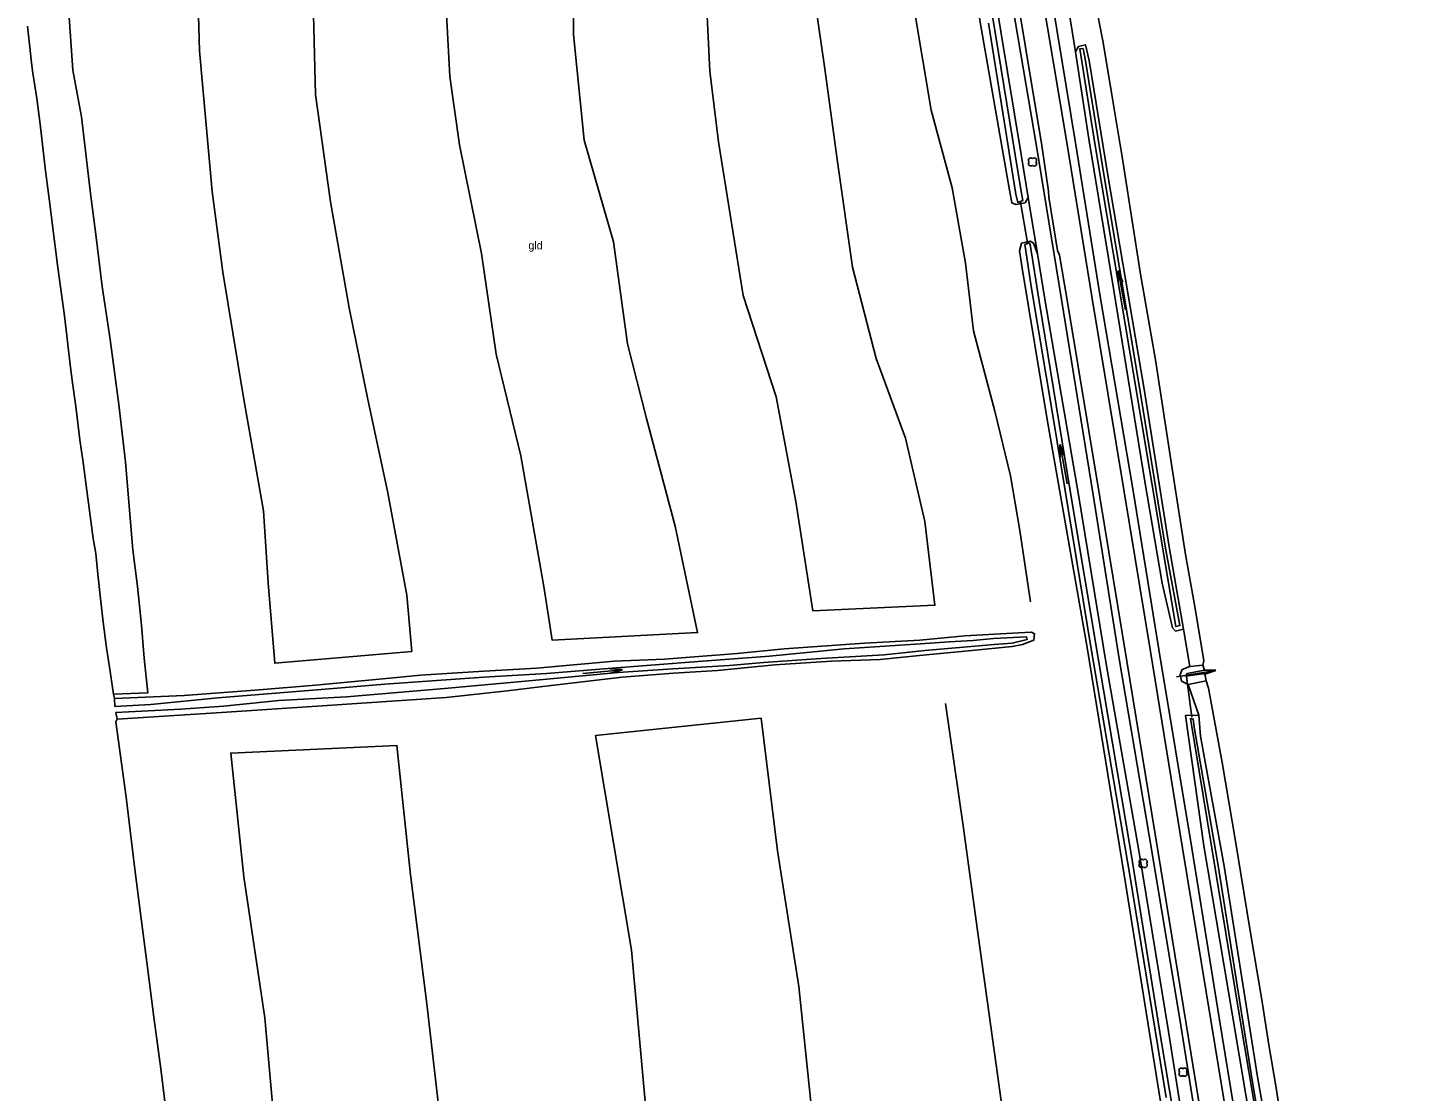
# Model space of a CAD drawing. Extents: x 154825 to 158680, y 370717 to 378075.
# Drawn here: x 157068.7 to 157240.6, y 373923 to 374055.9 of the extents above; entities that cross this region are included whole.
import ezdxf

# ---------------------------------------------------------------- set-up
doc = ezdxf.new("R2010")
doc.units = 0
for name, color, linetype in [('boom', 7, 'Continuous'), ('cultuurscheiding', 7, 'Continuous'), ('duiker lijn', 7, 'Continuous'), ('grasland_productiegrasl(vs)', 7, 'Continuous'), ('greppel - midden sloot', 7, 'Continuous'), ('hoogteverschillijn', 7, 'Continuous'), ('insteek sloot', 7, 'Continuous'), ('kant gesloten verharding', 7, 'Continuous'), ('kant onverhard', 7, 'Continuous'), ('Sloot bodem', 7, 'Continuous'), ('stroomrichting  watergangen', 7, 'Continuous'), ('vlak_Grasland', 7, 'Continuous'), ('vlak_Grazige_vegetatie', 7, 'Continuous')]:
    doc.layers.add(name, color=color, linetype=linetype)

msp = doc.modelspace()

# ---------------------------------------------------------------- linework, layer by layer
at = {"layer": 'boom'}
for centre, start, end in [((157194.06, 374039.29), 45, 225), ((157194.06, 374038.87), 134.7431, 315), ((157194.49, 374039.29), 315, 135), ((157194.49, 374038.87), 225, 45), ((157207.89, 373951.68), 45, 225), ((157207.89, 373951.25), 134.7431, 315), ((157208.31, 373951.68), 315, 135), ((157208.31, 373951.25), 225, 45), ((157212.87, 373925.61), 45, 225), ((157212.87, 373925.19), 134.7431, 315), ((157213.29, 373925.61), 315, 135), ((157213.29, 373925.19), 225, 45)]:
    msp.add_arc(centre, 0.3, start, end, dxfattribs=at)
at = {"layer": 'cultuurscheiding'}
for points in [[(157198.62, 374059.3), (157199.64, 374052.82)], [(157193.73, 374034.63), (157194.89, 374027.59)], [(157213.95, 373976.07), (157213.14, 373980.72)], [(157213.73, 373973.82), (157215.05, 373969.99)]]:
    msp.add_lwpolyline(points, dxfattribs=at)
at = {"layer": 'duiker lijn'}
for points in [[(157193.65, 374028.97), (157192.76, 374034.05)], [(157213.52, 373974.82), (157214.19, 373969.72)]]:
    msp.add_lwpolyline(points, dxfattribs=at)
at = {"layer": 'greppel - midden sloot'}
for points in [[(157188.78, 374056.4), (157192.19, 374035.04), (157192.44, 374034.02), (157193.06, 374034.26), (157192.83, 374035.62), (157187.91, 374065.76)], [(157210.91, 373990.83), (157212.69, 373981.18), (157212.2, 373981.05), (157211.27, 373986.51), (157209.18, 373998.97), (157205.15, 374023.05), (157202.08, 374041.4), (157200.19, 374053.19), (157200.59, 374053.24), (157200.91, 374051.71), (157203.24, 374037.25), (157207.65, 374010.91), (157210.91, 373990.83)], [(157213.99, 373907.61), (157210.19, 373930.38), (157206.58, 373952.93), (157202.58, 373976.62), (157199.04, 373997.77), (157195.11, 374021.68), (157193.99, 374028.76), (157193.87, 374028.96), (157193.33, 374028.76), (157193.43, 374028), (157194.11, 374023.52), (157196.92, 374006.9), (157201.55, 373978.51), (157206.44, 373949.98), (157210.97, 373922.21)], [(157215.77, 373975.61), (157213.59, 373975.18), (157213.44, 373974.84), (157215.82, 373975.18)], [(157214.52, 373968.25), (157217.49, 373951.21), (157221.72, 373924.38), (157226.75, 373894.73), (157229.68, 373877.35), (157230.89, 373872.11), (157230.43, 373872.03), (157229.34, 373877.32), (157224.75, 373905), (157220.19, 373932.14), (157216.69, 373953.36), (157214.03, 373969.56), (157214.35, 373969.5), (157214.52, 373968.25)]]:
    msp.add_lwpolyline(points, dxfattribs=at)
at = {"layer": 'hoogteverschillijn'}
for points in [[(157171.13, 374245.73), (157172.27, 374239.65), (157173.8, 374230.88), (157174.94, 374223.67), (157177.12, 374210.82), (157180.98, 374187.49), (157185.73, 374159.91), (157189.58, 374135.89), (157193.29, 374112.66), (157197.59, 374086.37), (157200.69, 374066.29), (157203.09, 374054), (157204.21, 374047.21), (157205.5, 374039.72), (157207.79, 374025.07), (157209.65, 374014.35), (157211.67, 374001.03), (157213.39, 373990.04), (157214.59, 373983.29), (157215.68, 373976.77)], [(157089.88, 374064.83), (157090.2, 374052.97), (157091.81, 374035.4), (157093.14, 374025.3), (157095.72, 374009.67), (157098.23, 373995.49), (157098.79, 373986.51), (157099.62, 373976.47), (157116.72, 373977.94), (157116.11, 373984.98), (157113.74, 373997.74), (157111.2, 374009.62), (157108.9, 374020.87), (157106.6, 374034.12), (157104.72, 374047.51), (157104.45, 374057.44)], [(157120.84, 374062.23), (157121.5, 374049.75), (157122.68, 374041.23), (157125.44, 374027.64), (157127.29, 374015.07), (157130.37, 374002.36), (157133.23, 373986.07), (157134.28, 373979.33), (157152.44, 373980.3), (157149.65, 373993.58), (157146.04, 374007.03), (157143.67, 374016.37), (157141.93, 374029.12), (157138.25, 374041.8), (157136.94, 374054.98), (157136.89, 374065.55)], [(157153.43, 374061.6), (157153.96, 374050.41), (157155.05, 374041.59), (157158.14, 374022.4), (157162.24, 374009.73), (157164.71, 373996.65), (157166.84, 373983.01), (157182.09, 373983.72), (157180.83, 373994.18), (157178.41, 374004.57), (157174.74, 374014.55), (157171.78, 374025.93), (157169.97, 374038.8), (157168.34, 374050.71), (157166.64, 374062.53)], [(157178.53, 374063.96), (157181.6, 374045.55), (157184.23, 374035.85), (157185.9, 374026.42), (157186.9, 374018), (157189.57, 374007.96), (157191.55, 373999.89), (157192.68, 373993.06), (157194.02, 373984.14)], [(157068.73, 374056.05), (157069, 374053.42), (157069.23, 374051.47), (157069.38, 374050.17), (157069.9, 374047), (157070.31, 374043.81), (157070.98, 374037.99), (157071.46, 374034.19), (157071.79, 374031.49), (157072.52, 374025.88), (157073.34, 374019.88), (157074.08, 374013.41), (157074.34, 374011.51), (157074.77, 374008.54), (157075.25, 374004.36), (157075.67, 374001.56), (157076.07, 373998.68), (157076.92, 373992.06), (157077.25, 373990.18), (157077.52, 373987.6), (157077.85, 373984.57), (157078.2, 373981.6), (157078.58, 373978.38), (157078.92, 373976.29), (157079.46, 373972.59), (157083.75, 373972.77), (157083.32, 373977.11), (157082.96, 373981.24), (157082.47, 373986.07), (157081.87, 373990.62), (157081.39, 373996.6), (157080.99, 374001.61), (157080.14, 374008.8), (157079.05, 374016.89), (157078.04, 374023.52), (157077.25, 374030.04), (157076.59, 374035.15), (157075.49, 374044.7), (157074.38, 374050.54), (157073.87, 374058.37)], [(157216.25, 373973.35), (157217.97, 373964.09), (157219.63, 373954.25), (157221.44, 373943.28), (157222.92, 373934.41), (157223.81, 373928.8), (157224.77, 373923.18), (157225.32, 373919.49)], [(157190.58, 373920.33), (157187.55, 373942.18), (157185.63, 373956.17), (157183.4, 373971.44)], [(157146.24, 373918.01), (157144.2, 373940.63), (157139.67, 373967.43), (157160.37, 373969.59), (157162.41, 373953.03), (157165.1, 373936.11), (157167.22, 373915.65)], [(157079.78, 373969.13), (157081.04, 373959.72), (157082.11, 373951.07), (157082.86, 373945.19), (157083.65, 373939.13), (157084.52, 373932.27), (157085.37, 373925.79), (157086.12, 373919.69)], [(157100.59, 373907.4), (157098.39, 373932.19), (157095.77, 373949.78), (157094.12, 373965.24), (157114.87, 373966.2), (157116.56, 373950.06), (157118.62, 373933.94), (157120.39, 373918.37)]]:
    msp.add_lwpolyline(points, dxfattribs=at)
at = {"layer": 'insteek sloot'}
for points in [[(157193.73, 374034.63), (157192.86, 374040), (157188.63, 374065.74), (157185.43, 374085.72), (157184.43, 374091.64), (157182.41, 374104.08), (157178.07, 374130.35), (157175.16, 374147.51), (157171.34, 374171.72), (157166.83, 374199.27), (157162.21, 374225.69), (157160.44, 374237.3), (157158.28, 374246.74), (157157.65, 374247.87), (157157.04, 374248.17), (157155.97, 374247.96), (157155.92, 374247.17)], [(157156.55, 374244.88), (157157.72, 374239.08), (157158.11, 374234.35), (157162.31, 374209.79), (157166.42, 374184.83), (157170.48, 374159.97), (157174.58, 374134.73), (157177.4, 374117.61), (157182.09, 374089.67), (157182.89, 374085.26), (157183.96, 374079.72), (157187.74, 374056.56), (157191.41, 374035.57), (157191.68, 374033.97), (157192.18, 374033.78), (157193.35, 374033.99), (157193.73, 374034.63)], [(157213.14, 373980.72), (157211.34, 373990.99), (157208.22, 374010.71), (157203.68, 374037.43), (157201.34, 374051.74), (157200.89, 374053.71), (157200.01, 374053.5), (157199.64, 374052.82)], [(157213.14, 373980.72), (157212.16, 373980.48), (157211.76, 373980.9), (157210.48, 373986.45), (157208.31, 373999.15), (157204.43, 374023.03), (157201.3, 374041.97), (157199.64, 374052.82)], [(157230.56, 373798.87), (157229.09, 373806.67), (157227.42, 373817.36), (157224.51, 373836.91), (157219.65, 373865.27), (157215.16, 373893.66), (157210.22, 373921.97), (157205.72, 373950.02), (157201.11, 373978.43), (157196.13, 374006.91), (157192.98, 374025.8), (157192.65, 374028), (157192.89, 374028.93), (157193.98, 374029.2), (157194.41, 374028.94), (157194.89, 374027.59)], [(157194.89, 374027.59), (157195.88, 374021.7), (157200.05, 373997.27), (157203.47, 373976.4), (157207.59, 373952.84), (157211.27, 373930.48), (157214.84, 373907.82), (157219.07, 373882.79), (157223.02, 373859.51), (157226.4, 373839.04), (157230.24, 373816.26), (157232.22, 373804.18), (157232.86, 373799.13), (157232.25, 373798.54), (157230.91, 373798.39), (157230.56, 373798.87)], [(157079.58, 373972.05), (157088.3, 373972.46), (157097.68, 373973.14), (157104.72, 373973.71), (157114.87, 373974.67), (157117.84, 373974.96), (157125.73, 373975.48), (157132.35, 373975.86), (157142, 373976.71), (157148.29, 373976.97), (157157.38, 373977.68), (157163.26, 373978.26), (157173.31, 373978.96), (157180.19, 373979.35), (157185.82, 373979.88), (157191.76, 373980.22), (157194.17, 373980.37), (157194.53, 373980.16), (157194.46, 373979.34), (157193.02, 373978.8), (157191.72, 373978.56), (157186.69, 373978.08), (157180.17, 373977.44), (157175.25, 373976.92), (157169.15, 373976.71), (157162.07, 373976.25), (157154.91, 373975.55), (157149.43, 373975.21), (157143.01, 373974.74), (157134.14, 373973.69), (157128.64, 373973.03), (157121.05, 373972.21), (157104.93, 373971.11), (157092.98, 373970.31), (157079.94, 373969.49)], [(157213.95, 373976.07), (157212.96, 373975.7), (157212.71, 373975.06), (157212.9, 373974.25), (157213.73, 373973.82)], [(157213.95, 373976.07), (157215.55, 373976.24)], [(157213.73, 373973.82), (157215.99, 373974.29)], [(157231.46, 373872.19), (157231.21, 373871.35), (157230.27, 373871.09), (157229.56, 373871.36), (157227.83, 373880.4), (157223.38, 373907.93), (157219.27, 373932.45), (157215.69, 373953.65), (157213.41, 373969.95), (157215.05, 373969.99)], [(157231.46, 373872.19), (157230.16, 373880.02), (157227.69, 373895), (157222.37, 373924.8), (157218.21, 373951.13), (157215.27, 373967.35), (157215.05, 373969.99)]]:
    msp.add_lwpolyline(points, dxfattribs=at)
at = {"layer": 'kant gesloten verharding'}
for points in [[(157188.27, 374084.79), (157191.36, 374065.76), (157195.43, 374041.13), (157196.28, 374035.45), (157196.32, 374034.7), (157197.42, 374028.04), (157197.63, 374027.43), (157198.57, 374022.05), (157202.67, 373997.22), (157206.08, 373976.73), (157209.97, 373952.85), (157213.47, 373931.43), (157217.31, 373907.9), (157221.51, 373882.49), (157225.18, 373860.42), (157226.74, 373850.89), (157230.62, 373826.94), (157234.53, 373804.05), (157235.05, 373800.57), (157234.99, 373799.65), (157236.46, 373790.97)], [(157194.45, 374066.08), (157198.55, 374041.51), (157201.69, 374022.27), (157205.71, 373997.86), (157209.02, 373977.92), (157213.03, 373953.36), (157216.55, 373931.87), (157220.41, 373908.33), (157224.54, 373883.05), (157226.54, 373871.39), (157226.8, 373870.63), (157227.3, 373867.41), (157227.31, 373866.38), (157228.17, 373861.15), (157229.86, 373850.85), (157233.64, 373827.55), (157237.52, 373804.68), (157238.71, 373798.23), (157239.04, 373797.41), (157239.97, 373792.3)]]:
    msp.add_lwpolyline(points, dxfattribs=at)
at = {"layer": 'kant onverhard'}
for points in [[(157190.52, 374066.03), (157194.78, 374041.06), (157197.88, 374021.92), (157201.85, 373997.51), (157205.16, 373976.78), (157209.23, 373952.74), (157212.82, 373931.21), (157216.55, 373907.72), (157220.65, 373882.57), (157224.49, 373860.21), (157226.17, 373850.64), (157230.07, 373827.12), (157234.42, 373801), (157233.83, 373798.6), (157231.96, 373796.76), (157230.16, 373796.02), (157227.11, 373795.37), (157214.25, 373794.82), (157188.63, 373793.28), (157163.07, 373791.25)], [(157240.62, 373791.92), (157239.54, 373798.09), (157238.42, 373804.87), (157234.63, 373827.81), (157230.93, 373850.9), (157229.25, 373861.26), (157226, 373881.3), (157221.48, 373908.47), (157217.62, 373931.93), (157214.19, 373953.36), (157210.08, 373978.2), (157206.81, 373998.27), (157202.7, 374022.51), (157199.67, 374041.48), (157195.57, 374066.29)]]:
    msp.add_lwpolyline(points, dxfattribs=at)
at = {"layer": 'Sloot bodem'}
msp.add_lwpolyline([(157079.65, 373971.08), (157084.14, 373971.3), (157092.51, 373972.14), (157105.43, 373973.18), (157113.36, 373973.86), (157119.24, 373974.27), (157125.74, 373974.73), (157133.56, 373975.2), (157141.75, 373975.84), (157152.53, 373976.69), (157161.44, 373977.34), (157170.76, 373978.26), (157175.22, 373978.58), (157180.3, 373978.91), (157183.86, 373979.16), (157186.87, 373979.32), (157189.4, 373979.54), (157193.53, 373979.75), (157193.63, 373979.45), (157191.74, 373978.99), (157189.47, 373978.8), (157180.82, 373978.04), (157175.76, 373977.5), (157167.83, 373977.07), (157160.69, 373976.58), (157156.44, 373976.2), (157149.33, 373975.78), (157142.5, 373975.3), (157131.37, 373974.29), (157120.84, 373973.31), (157108.57, 373972.28), (157100.14, 373971.8), (157093.2, 373971.12), (157087.88, 373970.75), (157079.77, 373970.31)], dxfattribs=at)
at = {"layer": 'stroomrichting  watergangen'}
for p, q in [((157204.99, 374025.51), (157205, 374023.93)), ((157205.9, 374020.62), (157205, 374025.53)), ((157205, 374025.53), (157205.55, 374024.05)), ((157197.71, 374003.79), (157197.72, 374002.21)), ((157198.62, 373998.89), (157197.72, 374003.8)), ((157197.72, 374003.8), (157198.27, 374002.32)), ((157138.09, 373975.17), (157143.06, 373975.66)), ((157143.04, 373975.68), (157141.46, 373975.79)), ((157143.06, 373975.66), (157141.54, 373975.24)), ((157212.25, 373974.79), (157217.18, 373975.58)), ((157217.16, 373975.59), (157215.58, 373975.62)), ((157217.18, 373975.58), (157215.69, 373975.06))]:
    msp.add_line(p, q, dxfattribs=at)
at = {"layer": 'vlak_Grasland'}
for points in [[(157200.69, 374066.29), (157203.09, 374054), (157204.21, 374047.21), (157205.5, 374039.72), (157207.79, 374025.07), (157209.65, 374014.35), (157211.67, 374001.03), (157213.39, 373990.04), (157214.59, 373983.29), (157215.68, 373976.77), (157215.55, 373976.24), (157213.95, 373976.07), (157213.14, 373980.72), (157211.34, 373990.99), (157208.22, 374010.71), (157203.68, 374037.43), (157201.34, 374051.74), (157200.89, 374053.71), (157200.01, 374053.5), (157199.64, 374052.82), (157198.62, 374059.3)], [(157086.12, 373919.69), (157085.37, 373925.79), (157084.52, 373932.27), (157083.65, 373939.13), (157082.86, 373945.19), (157082.11, 373951.07), (157081.04, 373959.72), (157079.78, 373969.13), (157079.94, 373969.49), (157092.98, 373970.31), (157104.93, 373971.11), (157121.05, 373972.21), (157128.64, 373973.03), (157134.14, 373973.69), (157143.01, 373974.74), (157149.43, 373975.21), (157154.91, 373975.55), (157162.07, 373976.25), (157169.15, 373976.71), (157175.25, 373976.92), (157180.17, 373977.44), (157186.69, 373978.08), (157191.72, 373978.56), (157193.02, 373978.8), (157194.46, 373979.34), (157194.53, 373980.16), (157194.17, 373980.37), (157191.76, 373980.22), (157185.82, 373979.88), (157180.19, 373979.35), (157173.31, 373978.96), (157163.26, 373978.26), (157157.38, 373977.68), (157148.29, 373976.97), (157142, 373976.71), (157132.35, 373975.86), (157125.73, 373975.48), (157117.84, 373974.96), (157114.87, 373974.67), (157104.72, 373973.71), (157097.68, 373973.14), (157088.3, 373972.46), (157079.58, 373972.05), (157079.46, 373972.59), (157078.92, 373976.29), (157078.58, 373978.38), (157078.2, 373981.6), (157077.85, 373984.57), (157077.52, 373987.6), (157077.25, 373990.18), (157076.92, 373992.06), (157076.07, 373998.68), (157075.67, 374001.56), (157075.25, 374004.36), (157074.77, 374008.54), (157074.34, 374011.51), (157074.08, 374013.41), (157073.34, 374019.88), (157072.52, 374025.88), (157071.79, 374031.49), (157071.46, 374034.19), (157070.98, 374037.99), (157070.31, 374043.81), (157069.9, 374047), (157069.38, 374050.17), (157069.23, 374051.47), (157069, 374053.42), (157068.73, 374056.05)], [(157187.74, 374056.56), (157191.41, 374035.57), (157191.68, 374033.97), (157192.18, 374033.78), (157193.35, 374033.99), (157193.73, 374034.63), (157194.89, 374027.59), (157194.41, 374028.94), (157193.98, 374029.2), (157192.89, 374028.93), (157192.65, 374028), (157192.98, 374025.8), (157196.13, 374006.91), (157201.11, 373978.43), (157205.72, 373950.02), (157210.22, 373921.97)], [(157227.69, 373895), (157222.37, 373924.8), (157218.21, 373951.13), (157215.27, 373967.35), (157215.05, 373969.99), (157213.73, 373973.82), (157215.99, 373974.29), (157216.25, 373973.35), (157217.97, 373964.09), (157219.63, 373954.25), (157221.44, 373943.28), (157222.92, 373934.41), (157223.81, 373928.8), (157224.77, 373923.18), (157225.32, 373919.49)]]:
    msp.add_lwpolyline(points, dxfattribs=at)
at = {"layer": 'vlak_Grazige_vegetatie'}
for points in [[(157190.52, 374066.03), (157194.78, 374041.06), (157197.88, 374021.92), (157201.85, 373997.51), (157205.16, 373976.78), (157209.23, 373952.74), (157212.82, 373931.21), (157216.55, 373907.72), (157220.65, 373882.57), (157224.49, 373860.21), (157226.17, 373850.64), (157230.07, 373827.12), (157234.42, 373801), (157233.83, 373798.6), (157231.96, 373796.76), (157230.16, 373796.02), (157227.11, 373795.37), (157214.25, 373794.82), (157188.63, 373793.28), (157163.07, 373791.25)], [(157188.63, 374065.74), (157192.86, 374040), (157193.73, 374034.63), (157193.35, 374033.99), (157192.18, 374033.78), (157191.68, 374033.97), (157191.41, 374035.57), (157187.74, 374056.56)], [(157188.78, 374056.4), (157192.19, 374035.04), (157192.44, 374034.02), (157193.06, 374034.26), (157192.83, 374035.62), (157187.91, 374065.76)], [(157214.84, 373907.82), (157211.27, 373930.48), (157207.59, 373952.84), (157203.47, 373976.4), (157200.05, 373997.27), (157195.88, 374021.7), (157194.89, 374027.59), (157193.73, 374034.63), (157192.86, 374040), (157188.63, 374065.74)], [(157240.62, 373791.92), (157239.54, 373798.09), (157238.42, 373804.87), (157234.63, 373827.81), (157230.93, 373850.9), (157229.25, 373861.26), (157226, 373881.3), (157221.48, 373908.47), (157217.62, 373931.93), (157214.19, 373953.36), (157210.08, 373978.2), (157206.81, 373998.27), (157202.7, 374022.51), (157199.67, 374041.48), (157195.57, 374066.29)], [(157198.62, 374059.3), (157199.64, 374052.82), (157201.3, 374041.97), (157204.43, 374023.03), (157208.31, 373999.15), (157210.48, 373986.45), (157211.76, 373980.9), (157212.16, 373980.48), (157213.14, 373980.72), (157213.95, 373976.07), (157212.96, 373975.7), (157212.71, 373975.06), (157212.9, 373974.25), (157213.73, 373973.82), (157215.05, 373969.99), (157213.41, 373969.95), (157215.69, 373953.65), (157219.27, 373932.45), (157223.38, 373907.93)], [(157210.22, 373921.97), (157205.72, 373950.02), (157201.11, 373978.43), (157196.13, 374006.91), (157192.98, 374025.8), (157192.65, 374028), (157192.89, 374028.93), (157193.98, 374029.2), (157194.41, 374028.94), (157194.89, 374027.59), (157195.88, 374021.7), (157200.05, 373997.27), (157203.47, 373976.4), (157207.59, 373952.84), (157211.27, 373930.48), (157214.84, 373907.82)], [(157213.99, 373907.61), (157210.19, 373930.38), (157206.58, 373952.93), (157202.58, 373976.62), (157199.04, 373997.77), (157195.11, 374021.68), (157193.99, 374028.76), (157193.87, 374028.96), (157193.33, 374028.76), (157193.43, 374028), (157194.11, 374023.52), (157196.92, 374006.9), (157201.55, 373978.51), (157206.44, 373949.98), (157210.97, 373922.21)]]:
    msp.add_lwpolyline(points, dxfattribs=at)
for points in [[(157200.89, 374053.71), (157201.34, 374051.74), (157203.68, 374037.43), (157208.22, 374010.71), (157211.34, 373990.99), (157213.14, 373980.72), (157212.16, 373980.48), (157211.76, 373980.9), (157210.48, 373986.45), (157208.31, 373999.15), (157204.43, 374023.03), (157201.3, 374041.97), (157199.64, 374052.82), (157200.01, 374053.5)], [(157211.27, 373986.51), (157212.2, 373981.05), (157212.69, 373981.18), (157210.91, 373990.83), (157207.65, 374010.91), (157203.24, 374037.25), (157200.91, 374051.71), (157200.59, 374053.24), (157200.19, 374053.19), (157202.08, 374041.4), (157205.15, 374023.05), (157209.18, 373998.97)], [(157194.53, 373980.16), (157194.46, 373979.34), (157193.02, 373978.8), (157191.72, 373978.56), (157186.69, 373978.08), (157180.17, 373977.44), (157175.25, 373976.92), (157169.15, 373976.71), (157162.07, 373976.25), (157154.91, 373975.55), (157149.43, 373975.21), (157143.01, 373974.74), (157134.14, 373973.69), (157128.64, 373973.03), (157121.05, 373972.21), (157104.93, 373971.11), (157092.98, 373970.31), (157079.94, 373969.49), (157079.77, 373970.31), (157087.88, 373970.75), (157093.2, 373971.12), (157100.14, 373971.8), (157108.57, 373972.28), (157120.84, 373973.31), (157131.37, 373974.29), (157142.5, 373975.3), (157149.33, 373975.78), (157156.44, 373976.2), (157160.69, 373976.58), (157167.83, 373977.07), (157175.76, 373977.5), (157180.82, 373978.04), (157189.47, 373978.8), (157191.74, 373978.99), (157193.63, 373979.45), (157193.53, 373979.75), (157189.4, 373979.54), (157186.87, 373979.32), (157183.86, 373979.16), (157180.3, 373978.91), (157175.22, 373978.58), (157170.76, 373978.26), (157161.44, 373977.34), (157152.53, 373976.69), (157141.75, 373975.84), (157133.56, 373975.2), (157125.74, 373974.73), (157119.24, 373974.27), (157113.36, 373973.86), (157105.43, 373973.18), (157092.51, 373972.14), (157084.14, 373971.3), (157079.65, 373971.08), (157079.58, 373972.05), (157088.3, 373972.46), (157097.68, 373973.14), (157104.72, 373973.71), (157114.87, 373974.67), (157117.84, 373974.96), (157125.73, 373975.48), (157132.35, 373975.86), (157142, 373976.71), (157148.29, 373976.97), (157157.38, 373977.68), (157163.26, 373978.26), (157173.31, 373978.96), (157180.19, 373979.35), (157185.82, 373979.88), (157191.76, 373980.22), (157194.17, 373980.37)], [(157213.59, 373975.18), (157213.44, 373974.84), (157215.82, 373975.18), (157215.99, 373974.29), (157213.73, 373973.82), (157212.9, 373974.25), (157212.71, 373975.06), (157212.96, 373975.7), (157213.95, 373976.07), (157215.55, 373976.24), (157215.77, 373975.61)], [(157215.05, 373969.99), (157215.27, 373967.35), (157218.21, 373951.13), (157222.37, 373924.8), (157227.69, 373895), (157230.16, 373880.02), (157231.46, 373872.19), (157231.21, 373871.35), (157230.27, 373871.09), (157229.56, 373871.36), (157227.83, 373880.4), (157223.38, 373907.93), (157219.27, 373932.45), (157215.69, 373953.65), (157213.41, 373969.95)], [(157229.34, 373877.32), (157230.43, 373872.03), (157230.89, 373872.11), (157229.68, 373877.35), (157226.75, 373894.73), (157221.72, 373924.38), (157217.49, 373951.21), (157214.52, 373968.25), (157214.35, 373969.5), (157214.03, 373969.56), (157216.69, 373953.36), (157220.19, 373932.14), (157224.75, 373905)]]:
    msp.add_lwpolyline(points, close=True, dxfattribs=at)

# ---------------------------------------------------------------- texts
at = {"layer": 'grasland_productiegrasl(vs)'}
msp.add_text('gld', height=1, dxfattribs=at).set_placement((157131.3, 374028.16))

doc.saveas('drawing.dxf')
